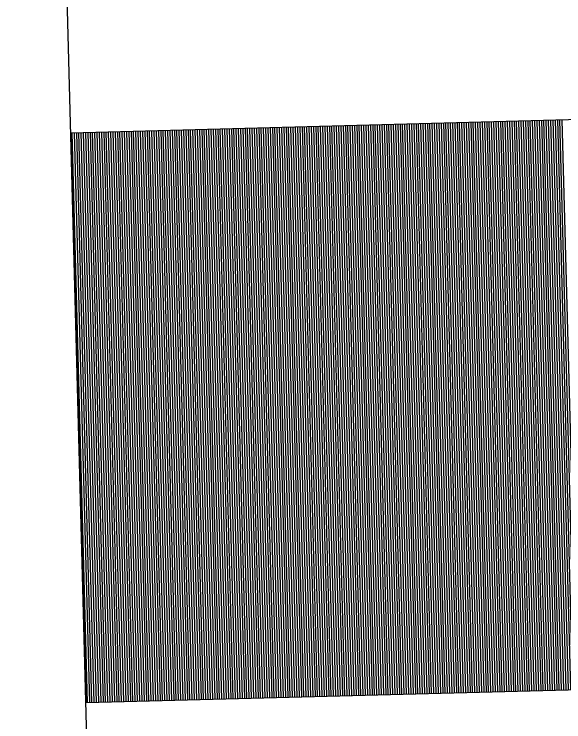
# Model space of a CAD drawing. Extents: x 1926836 to 1933254, y 596317 to 604524.
# Drawn here: x 1930945.404 to 1930947.871, y 598877.972 to 598881.148 of the extents above; entities that cross this region are included whole.
import ezdxf

# ---------------------------------------------------------------- set-up
doc = ezdxf.new("R2010")
doc.units = 0
doc.layers.add('Default', color=7, linetype='Continuous')

msp = doc.modelspace()

# ---------------------------------------------------------------- linework, layer by layer
at = {"layer": 'Default'}
for p, q in [((1930949.7954, 598726.4897), (1930945.4042, 598890.0707)), ((1930945.658, 598880.6156), (1930963.441, 598881.093)), ((1930946.9413, 598880.6501), (1930947.01, 598878.0929)), ((1930946.9515, 598880.6504), (1930947.0202, 598878.0931)), ((1930946.9618, 598880.6506), (1930947.0304, 598878.0934)), ((1930946.972, 598880.6509), (1930947.0406, 598878.0937)), ((1930946.9822, 598880.6512), (1930947.0509, 598878.094)), ((1930946.9925, 598880.6515), (1930947.0611, 598878.0942)), ((1930947.0027, 598880.6517), (1930947.0713, 598878.0945)), ((1930947.0129, 598880.652), (1930947.0816, 598878.0948)), ((1930947.0231, 598880.6523), (1930947.0918, 598878.0951)), ((1930947.0334, 598880.6526), (1930947.102, 598878.0953)), ((1930947.0436, 598880.6528), (1930947.1122, 598878.0956)), ((1930947.0538, 598880.6531), (1930947.1225, 598878.0959)), ((1930947.0641, 598880.6534), (1930947.1327, 598878.0962)), ((1930947.0743, 598880.6537), (1930947.1429, 598878.0964)), ((1930947.0845, 598880.6539), (1930947.1532, 598878.0967)), ((1930947.0947, 598880.6542), (1930947.1634, 598878.097)), ((1930947.105, 598880.6545), (1930947.1736, 598878.0972)), ((1930947.1152, 598880.6548), (1930947.1839, 598878.0975)), ((1930947.1254, 598880.655), (1930947.1941, 598878.0978)), ((1930947.1357, 598880.6553), (1930947.2043, 598878.0981)), ((1930947.1459, 598880.6556), (1930947.2145, 598878.0983)), ((1930947.1561, 598880.6558), (1930947.2248, 598878.0986)), ((1930947.1663, 598880.6561), (1930947.235, 598878.0989)), ((1930947.1766, 598880.6564), (1930947.2452, 598878.0992)), ((1930947.1868, 598880.6567), (1930947.2555, 598878.0994)), ((1930947.197, 598880.6569), (1930947.2657, 598878.0997)), ((1930947.2073, 598880.6572), (1930947.2759, 598878.1)), ((1930947.2175, 598880.6575), (1930947.2861, 598878.1003)), ((1930947.2277, 598880.6578), (1930947.2964, 598878.1005)), ((1930947.238, 598880.658), (1930947.3066, 598878.1008)), ((1930947.2482, 598880.6583), (1930947.3168, 598878.1011)), ((1930947.2584, 598880.6586), (1930947.3271, 598878.1014)), ((1930947.2686, 598880.6589), (1930947.3373, 598878.1016)), ((1930947.2789, 598880.6591), (1930947.3475, 598878.1019)), ((1930947.2891, 598880.6594), (1930947.3577, 598878.1022)), ((1930947.2993, 598880.6597), (1930947.368, 598878.1025)), ((1930947.3096, 598880.66), (1930947.3782, 598878.1027)), ((1930947.3198, 598880.6602), (1930947.3884, 598878.103)), ((1930947.33, 598880.6605), (1930947.3987, 598878.1033)), ((1930947.3402, 598880.6608), (1930947.4089, 598878.1036)), ((1930947.3505, 598880.6611), (1930947.4191, 598878.1038)), ((1930947.3607, 598880.6613), (1930947.4293, 598878.1041)), ((1930947.3709, 598880.6616), (1930947.4396, 598878.1044)), ((1930947.3812, 598880.6619), (1930947.4498, 598878.1047)), ((1930947.3914, 598880.6622), (1930947.46, 598878.1049)), ((1930947.4016, 598880.6624), (1930947.4703, 598878.1052)), ((1930947.4118, 598880.6627), (1930947.4805, 598878.1055)), ((1930947.4221, 598880.663), (1930947.4907, 598878.1058)), ((1930947.4323, 598880.6633), (1930947.5009, 598878.106)), ((1930947.4425, 598880.6635), (1930947.5112, 598878.1063)), ((1930947.4528, 598880.6638), (1930947.5214, 598878.1066)), ((1930947.463, 598880.6641), (1930947.5316, 598878.1069)), ((1930947.4732, 598880.6644), (1930947.5419, 598878.1071)), ((1930947.4834, 598880.6646), (1930947.5521, 598878.1074)), ((1930947.4937, 598880.6649), (1930947.5623, 598878.1077)), ((1930947.5039, 598880.6652), (1930947.5726, 598878.108)), ((1930947.5141, 598880.6655), (1930947.5828, 598878.1082)), ((1930947.5244, 598880.6657), (1930947.593, 598878.1085)), ((1930947.5346, 598880.666), (1930947.6032, 598878.1088)), ((1930947.5448, 598880.6663), (1930947.6135, 598878.1091)), ((1930947.555, 598880.6666), (1930947.6237, 598878.1093)), ((1930947.5653, 598880.6668), (1930947.6339, 598878.1096)), ((1930947.5755, 598880.6671), (1930947.6442, 598878.1099)), ((1930947.5857, 598880.6674), (1930947.6544, 598878.1102)), ((1930947.596, 598880.6677), (1930947.6646, 598878.1104)), ((1930947.6062, 598880.6679), (1930947.6748, 598878.1107)), ((1930947.6164, 598880.6682), (1930947.6851, 598878.111)), ((1930947.6267, 598880.6685), (1930947.6953, 598878.1113)), ((1930947.6369, 598880.6688), (1930947.7055, 598878.1115)), ((1930947.6471, 598880.669), (1930947.7158, 598878.1118)), ((1930947.6573, 598880.6693), (1930947.726, 598878.1121)), ((1930947.6676, 598880.6696), (1930947.7362, 598878.1124)), ((1930947.6778, 598880.6699), (1930947.7464, 598878.1126)), ((1930947.688, 598880.6701), (1930947.7567, 598878.1129)), ((1930947.6983, 598880.6704), (1930947.7669, 598878.1132)), ((1930947.7085, 598880.6707), (1930947.7771, 598878.1134)), ((1930947.7187, 598880.671), (1930947.7874, 598878.1137)), ((1930947.7289, 598880.6712), (1930947.7976, 598878.114)), ((1930947.7392, 598880.6715), (1930947.8078, 598878.1143)), ((1930947.7494, 598880.6718), (1930947.818, 598878.1145)), ((1930947.7596, 598880.672), (1930947.8283, 598878.1148)), ((1930947.7699, 598880.6723), (1930947.8385, 598878.1151)), ((1930947.7801, 598880.6726), (1930947.8487, 598878.1154)), ((1930947.7903, 598880.6729), (1930947.859, 598878.1156)), ((1930947.8005, 598880.6731), (1930947.8692, 598878.1159)), ((1930947.8108, 598880.6734), (1930947.8794, 598878.1162)), ((1930947.821, 598880.6737), (1930947.8896, 598878.1165)), ((1930947.8312, 598880.674), (1930947.8999, 598878.1167)), ((1930947.8415, 598880.6742), (1930947.9101, 598878.117)), ((1930947.8517, 598880.6745), (1930947.9203, 598878.1173)), ((1930947.8619, 598880.6748), (1930947.9306, 598878.1176)), ((1930945.7548, 598880.6182), (1930945.8234, 598878.061)), ((1930945.765, 598880.6185), (1930945.8336, 598878.0613)), ((1930945.7752, 598880.6188), (1930945.8439, 598878.0616)), ((1930945.7854, 598880.6191), (1930945.8541, 598878.0618)), ((1930945.7957, 598880.6193), (1930945.8643, 598878.0621)), ((1930945.8059, 598880.6196), (1930945.8746, 598878.0624)), ((1930945.8161, 598880.6199), (1930945.8848, 598878.0627)), ((1930945.8264, 598880.6202), (1930945.895, 598878.0629)), ((1930945.8366, 598880.6204), (1930945.9052, 598878.0632)), ((1930945.8468, 598880.6207), (1930945.9155, 598878.0635)), ((1930945.857, 598880.621), (1930945.9257, 598878.0637)), ((1930945.8673, 598880.6213), (1930945.9359, 598878.064)), ((1930945.8775, 598880.6215), (1930945.9462, 598878.0643)), ((1930945.8877, 598880.6218), (1930945.9564, 598878.0646)), ((1930945.898, 598880.6221), (1930945.9666, 598878.0648)), ((1930945.9082, 598880.6223), (1930945.9768, 598878.0651)), ((1930945.9184, 598880.6226), (1930945.9871, 598878.0654)), ((1930945.9287, 598880.6229), (1930945.9973, 598878.0657)), ((1930945.9389, 598880.6232), (1930946.0075, 598878.0659)), ((1930945.9491, 598880.6234), (1930946.0178, 598878.0662)), ((1930945.9593, 598880.6237), (1930946.028, 598878.0665)), ((1930945.9696, 598880.624), (1930946.0382, 598878.0668)), ((1930945.9798, 598880.6243), (1930946.0484, 598878.067)), ((1930945.99, 598880.6245), (1930946.0587, 598878.0673)), ((1930946.0003, 598880.6248), (1930946.0689, 598878.0676)), ((1930946.0105, 598880.6251), (1930946.0791, 598878.0679)), ((1930946.0207, 598880.6254), (1930946.0894, 598878.0681)), ((1930946.0309, 598880.6256), (1930946.0996, 598878.0684)), ((1930946.0412, 598880.6259), (1930946.1098, 598878.0687)), ((1930946.0514, 598880.6262), (1930946.12, 598878.069)), ((1930946.0616, 598880.6265), (1930946.1303, 598878.0692)), ((1930946.0719, 598880.6267), (1930946.1405, 598878.0695)), ((1930946.0821, 598880.627), (1930946.1507, 598878.0698)), ((1930946.0923, 598880.6273), (1930946.161, 598878.0701)), ((1930946.1025, 598880.6276), (1930946.1712, 598878.0703)), ((1930946.1128, 598880.6278), (1930946.1814, 598878.0706)), ((1930946.123, 598880.6281), (1930946.1916, 598878.0709)), ((1930946.1332, 598880.6284), (1930946.2019, 598878.0712)), ((1930946.1435, 598880.6287), (1930946.2121, 598878.0714)), ((1930946.1537, 598880.6289), (1930946.2223, 598878.0717)), ((1930946.1639, 598880.6292), (1930946.2326, 598878.072)), ((1930946.1741, 598880.6295), (1930946.2428, 598878.0723)), ((1930946.1844, 598880.6298), (1930946.253, 598878.0725)), ((1930946.1946, 598880.63), (1930946.2633, 598878.0728)), ((1930946.2048, 598880.6303), (1930946.2735, 598878.0731)), ((1930946.2151, 598880.6306), (1930946.2837, 598878.0734)), ((1930946.2253, 598880.6309), (1930946.2939, 598878.0736)), ((1930946.2355, 598880.6311), (1930946.3042, 598878.0739)), ((1930946.2457, 598880.6314), (1930946.3144, 598878.0742)), ((1930946.256, 598880.6317), (1930946.3246, 598878.0745)), ((1930946.2662, 598880.632), (1930946.3349, 598878.0747)), ((1930946.2764, 598880.6322), (1930946.3451, 598878.075)), ((1930946.2867, 598880.6325), (1930946.3553, 598878.0753)), ((1930946.2969, 598880.6328), (1930946.3655, 598878.0756)), ((1930946.3071, 598880.6331), (1930946.3758, 598878.0758)), ((1930946.3174, 598880.6333), (1930946.386, 598878.0761)), ((1930946.3276, 598880.6336), (1930946.3962, 598878.0764)), ((1930946.3378, 598880.6339), (1930946.4065, 598878.0767)), ((1930946.348, 598880.6342), (1930946.4167, 598878.0769)), ((1930946.3583, 598880.6344), (1930946.4269, 598878.0772)), ((1930946.3685, 598880.6347), (1930946.4371, 598878.0775)), ((1930946.3787, 598880.635), (1930946.4474, 598878.0778)), ((1930946.389, 598880.6353), (1930946.4576, 598878.078)), ((1930946.3992, 598880.6355), (1930946.4678, 598878.0783)), ((1930946.4094, 598880.6358), (1930946.4781, 598878.0786)), ((1930946.4196, 598880.6361), (1930946.4883, 598878.0789)), ((1930946.4299, 598880.6364), (1930946.4985, 598878.0791)), ((1930946.4401, 598880.6366), (1930946.5087, 598878.0794)), ((1930946.4503, 598880.6369), (1930946.519, 598878.0797)), ((1930946.4606, 598880.6372), (1930946.5292, 598878.0799)), ((1930946.4708, 598880.6375), (1930946.5394, 598878.0802)), ((1930946.481, 598880.6377), (1930946.5497, 598878.0805)), ((1930946.4912, 598880.638), (1930946.5599, 598878.0808)), ((1930946.5015, 598880.6383), (1930946.5701, 598878.081)), ((1930946.5117, 598880.6385), (1930946.5803, 598878.0813)), ((1930946.5219, 598880.6388), (1930946.5906, 598878.0816)), ((1930946.5322, 598880.6391), (1930946.6008, 598878.0819)), ((1930946.5424, 598880.6394), (1930946.611, 598878.0821)), ((1930946.5526, 598880.6396), (1930946.6213, 598878.0824)), ((1930946.5628, 598880.6399), (1930946.6315, 598878.0827)), ((1930946.5731, 598880.6402), (1930946.6417, 598878.083)), ((1930946.5833, 598880.6405), (1930946.6519, 598878.0832)), ((1930946.5935, 598880.6407), (1930946.6622, 598878.0835)), ((1930946.6038, 598880.641), (1930946.6724, 598878.0838)), ((1930946.614, 598880.6413), (1930946.6826, 598878.0841)), ((1930946.6242, 598880.6416), (1930946.6929, 598878.0843)), ((1930946.6344, 598880.6418), (1930946.7031, 598878.0846)), ((1930946.6447, 598880.6421), (1930946.7133, 598878.0849)), ((1930946.6549, 598880.6424), (1930946.7236, 598878.0852)), ((1930946.6651, 598880.6427), (1930946.7338, 598878.0854)), ((1930946.6754, 598880.6429), (1930946.744, 598878.0857)), ((1930946.6856, 598880.6432), (1930946.7542, 598878.086)), ((1930946.6958, 598880.6435), (1930946.7645, 598878.0863)), ((1930946.706, 598880.6438), (1930946.7747, 598878.0865)), ((1930946.7163, 598880.644), (1930946.7849, 598878.0868)), ((1930946.7265, 598880.6443), (1930946.7952, 598878.0871)), ((1930946.7367, 598880.6446), (1930946.8054, 598878.0874)), ((1930946.747, 598880.6449), (1930946.8156, 598878.0876)), ((1930946.7572, 598880.6451), (1930946.8258, 598878.0879)), ((1930946.7674, 598880.6454), (1930946.8361, 598878.0882)), ((1930946.7777, 598880.6457), (1930946.8463, 598878.0885)), ((1930946.7879, 598880.646), (1930946.8565, 598878.0887)), ((1930946.7981, 598880.6462), (1930946.8668, 598878.089)), ((1930946.8083, 598880.6465), (1930946.877, 598878.0893)), ((1930946.8186, 598880.6468), (1930946.8872, 598878.0896)), ((1930946.8288, 598880.6471), (1930946.8974, 598878.0898)), ((1930946.839, 598880.6473), (1930946.9077, 598878.0901)), ((1930946.8493, 598880.6476), (1930946.9179, 598878.0904)), ((1930946.8595, 598880.6479), (1930946.9281, 598878.0907)), ((1930946.8697, 598880.6482), (1930946.9384, 598878.0909)), ((1930946.8799, 598880.6484), (1930946.9486, 598878.0912)), ((1930946.8902, 598880.6487), (1930946.9588, 598878.0915)), ((1930946.9004, 598880.649), (1930946.969, 598878.0918)), ((1930946.9106, 598880.6493), (1930946.9793, 598878.092)), ((1930946.9209, 598880.6495), (1930946.9895, 598878.0923)), ((1930946.9311, 598880.6498), (1930946.9997, 598878.0926)), ((1930945.7266, 598878.0584), (1930945.658, 598880.6156)), ((1930945.6627, 598880.6158), (1930945.7313, 598878.0585)), ((1930945.6729, 598880.616), (1930945.7416, 598878.0588)), ((1930945.6832, 598880.6163), (1930945.7518, 598878.0591)), ((1930945.6934, 598880.6166), (1930945.762, 598878.0594)), ((1930945.7036, 598880.6169), (1930945.7723, 598878.0596)), ((1930945.7138, 598880.6171), (1930945.7825, 598878.0599)), ((1930945.7241, 598880.6174), (1930945.7927, 598878.0602)), ((1930945.7343, 598880.6177), (1930945.8029, 598878.0605)), ((1930945.7445, 598880.618), (1930945.8132, 598878.0607)), ((1930945.7266, 598878.0584), (1930963.5096, 598878.5358))]:
    msp.add_line(p, q, dxfattribs=at)

doc.saveas('drawing.dxf')
